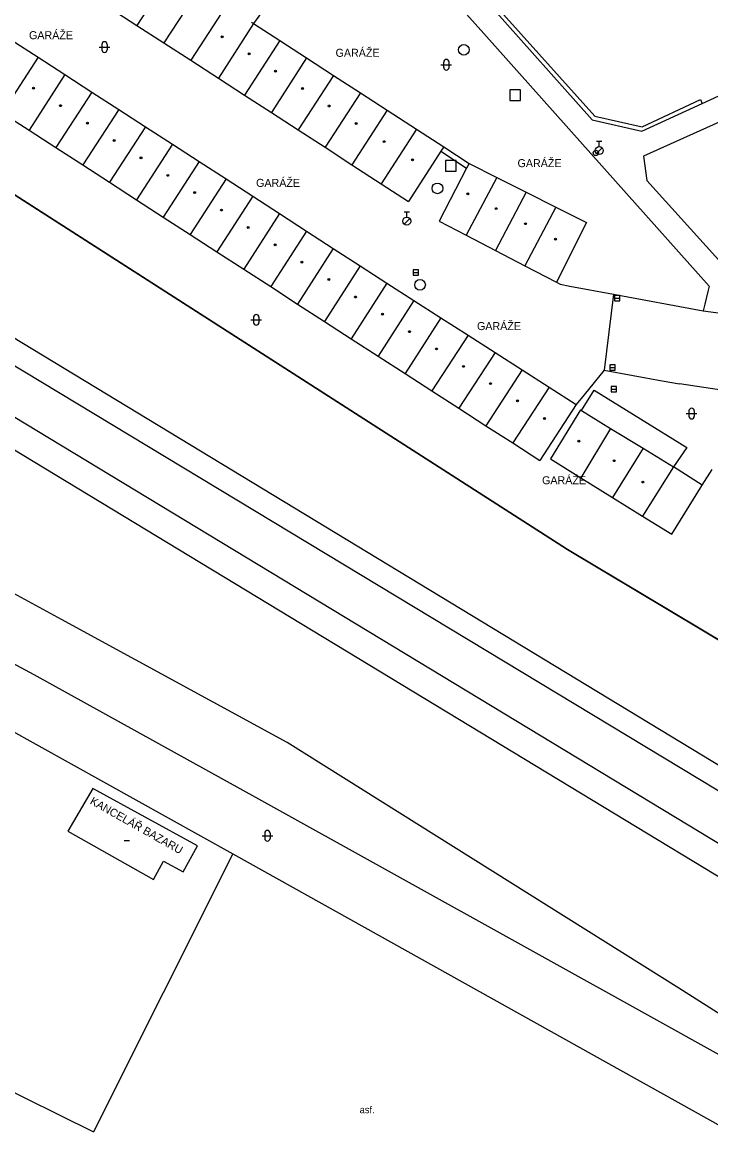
# Model space of a CAD drawing. Extents: x -598233 to -596890, y -1157848 to -1156431.
# Drawn here: x -597167 to -597102.5, y -1157740.3 to -1157635.8 of the extents above; entities that cross this region are included whole.
import ezdxf

# ---------------------------------------------------------------- set-up
doc = ezdxf.new("R2010")
doc.units = 0
for name, color, linetype in [('Level 10', 7, 'Continuous'), ('Level 11', 7, 'Continuous'), ('Level 13', 7, 'Continuous'), ('Level 26', 7, 'Continuous'), ('Level 27', 7, 'Continuous'), ('Level 28', 7, 'Continuous'), ('Level 36', 7, 'Continuous'), ('Level 39', 7, 'Continuous'), ('Level 40', 7, 'Continuous'), ('Level 41', 7, 'Continuous'), ('Level 5', 7, 'Continuous'), ('Level 51', 7, 'Continuous'), ('Level 7', 7, 'Continuous'), ('Vrstva 54', 7, 'Continuous'), ('Vrstva 60', 7, 'Continuous')]:
    doc.layers.add(name, color=color, linetype=linetype)

msp = doc.modelspace()

# ---------------------------------------------------------------- linework, layer by layer
at = {"layer": 'Level 10'}
for points in [[(-597111.6, -1157661.34), (-597112.5, -1157668.45)], [(-597111.6, -1157661.34), (-597103.2, -1157662.88)], [(-597103.2, -1157662.88), (-597096.39, -1157663.79), (-597089.55, -1157664.51)], [(-597112.5, -1157668.45), (-597107.06, -1157669.44)], [(-597107.06, -1157669.44), (-597105.42, -1157669.73)], [(-597083.12, -1157672.54), (-597090.19, -1157671.88), (-597098.58, -1157670.77), (-597105.42, -1157669.73)], [(-597147.31, -1157713.79), (-597109.4099, -1157734.92)], [(-597109.4099, -1157734.92), (-597108.55, -1157735.4), (-597074.83, -1157754.2), (-597072.62, -1157755.3)]]:
    msp.add_lwpolyline(points, dxfattribs=at)
at = {"layer": 'Level 11'}
for points in [[(-597058.24, -1157731.86), (-597398.31, -1157525.73)], [(-597408.72, -1157529.92), (-597062.36, -1157739.78)], [(-597204.49, -1157546.87), (-597199.13, -1157552.85), (-597123.77, -1157636.89), (-597111.44, -1157650.75), (-597102.63, -1157660.56)], [(-597103.29, -1157643.45), (-597078.23, -1157631.88)], [(-597076.44, -1157633.83), (-597108.79, -1157648.4), (-597108.5, -1157650.68)], [(-597108.5, -1157650.68), (-597097.96, -1157662.31)], [(-597116.96, -1157660.2), (-597116.6, -1157660.38)], [(-597116.6, -1157660.38), (-597115.71, -1157660.56), (-597111.6, -1157661.34)], [(-597102.63, -1157660.56), (-597102.76, -1157661.07), (-597103.05, -1157662.27), (-597103.2, -1157662.88)], [(-597112.5, -1157668.45), (-597114.37, -1157670.76), (-597115.1, -1157671.6599)], [(-597114.6, -1157672.24), (-597113.44, -1157670.33), (-597109.07, -1157673.02)], [(-597109.07, -1157673.02), (-597104.73, -1157675.69), (-597106, -1157677.51)], [(-597108.9, -1157682.13), (-597106.13, -1157683.83), (-597103.3, -1157679.22), (-597106, -1157677.51)], [(-597103.3, -1157679.22), (-597102.37, -1157677.76)]]:
    msp.add_lwpolyline(points, dxfattribs=at)
at = {"layer": 'Level 13'}
for points in [[(-597056.88, -1157735), (-597308.71, -1157582.98)], [(-597310.5, -1157586.45), (-597058.69, -1157738.87)]]:
    msp.add_lwpolyline(points, dxfattribs=at)
at = {"layer": 'Level 26'}
for points in [[(-597121.34, -1157643.19), (-597120.34, -1157643.19), (-597120.34, -1157642.19), (-597121.34, -1157642.19)], [(-597127.36, -1157649.8), (-597126.36, -1157649.8), (-597126.36, -1157648.8), (-597127.36, -1157648.8)]]:
    msp.add_lwpolyline(points, close=True, dxfattribs=at)
at = {"layer": 'Level 27'}
for p, q in [((-597130.39, -1157659.29), (-597129.89, -1157659.29)), ((-597111.52, -1157661.69), (-597111.02, -1157661.69)), ((-597111.96, -1157668.2), (-597111.46, -1157668.2)), ((-597111.83, -1157670.23), (-597111.33, -1157670.23))]:
    msp.add_line(p, q, dxfattribs=at)
for points in [[(-597130.39, -1157659.54), (-597129.89, -1157659.54), (-597129.89, -1157659.04), (-597130.39, -1157659.04)], [(-597111.52, -1157661.94), (-597111.02, -1157661.94), (-597111.02, -1157661.44), (-597111.52, -1157661.44)], [(-597111.96, -1157668.45), (-597111.46, -1157668.45), (-597111.46, -1157667.95), (-597111.96, -1157667.95)], [(-597111.83, -1157670.48), (-597111.33, -1157670.48), (-597111.33, -1157669.98), (-597111.83, -1157669.98)]]:
    msp.add_lwpolyline(points, close=True, dxfattribs=at)
for centre in [(-597125.65, -1157638.43), (-597128.12, -1157651.4099), (-597129.75, -1157660.45)]:
    msp.add_circle(centre, 0.5, dxfattribs=at)
at = {"layer": 'Level 28'}
for p, q in [((-597113.2, -1157646.995), (-597112.7, -1157646.995)), ((-597112.95, -1157647.495), (-597112.95, -1157646.995)), ((-597113.208, -1157648.142), (-597112.678, -1157647.612)), ((-597131.24, -1157653.605), (-597130.74, -1157653.605)), ((-597130.99, -1157654.105), (-597130.99, -1157653.605)), ((-597131.248, -1157654.752), (-597130.718, -1157654.222))]:
    msp.add_line(p, q, dxfattribs=at)
for centre, radius in [((-597113.27, -1157648.09), 0.25), ((-597112.95, -1157647.87), 0.375), ((-597130.99, -1157654.48), 0.375)]:
    msp.add_circle(centre, radius, dxfattribs=at)
at = {"layer": 'Level 36'}
for p, q in [((-597159.586, -1157637.916), (-597159.586, -1157638.416)), ((-597159.086, -1157637.916), (-597159.086, -1157638.416)), ((-597159.836, -1157638.166), (-597158.836, -1157638.166)), ((-597127.786, -1157639.826), (-597126.786, -1157639.826)), ((-597127.536, -1157639.576), (-597127.536, -1157640.076)), ((-597127.036, -1157639.576), (-597127.036, -1157640.076)), ((-597145.606, -1157663.726), (-597144.606, -1157663.726)), ((-597145.356, -1157663.476), (-597145.356, -1157663.976)), ((-597144.856, -1157663.476), (-597144.856, -1157663.976)), ((-597104.546, -1157672.266), (-597104.546, -1157672.766)), ((-597104.046, -1157672.266), (-597104.046, -1157672.766)), ((-597104.796, -1157672.516), (-597103.796, -1157672.516)), ((-597144.566, -1157712.076), (-597143.566, -1157712.076)), ((-597144.316, -1157711.826), (-597144.316, -1157712.326)), ((-597143.816, -1157711.826), (-597143.816, -1157712.326))]:
    msp.add_line(p, q, dxfattribs=at)
for centre, start, end in [((-597159.3357, -1157637.9163), 0, 180), ((-597159.3357, -1157638.4163), 180, 0), ((-597127.2857, -1157639.5763), 0, 180), ((-597127.2857, -1157640.0763), 180, 0), ((-597145.1057, -1157663.4763), 0, 180), ((-597145.1057, -1157663.9763), 180, 0), ((-597104.2957, -1157672.2663), 0, 180), ((-597104.2957, -1157672.7663), 180, 0), ((-597144.0657, -1157711.8263), 0, 180), ((-597144.0657, -1157712.3263), 180, 0)]:
    msp.add_arc(centre, 0.25, start, end, dxfattribs=at)
at = {"layer": 'Level 39'}
msp.add_line((-597157.49, -1157712.51), (-597156.99, -1157712.51), dxfattribs=at)
for centre, radius in [((-597148.3, -1157637.2), 0.09), ((-597148.3, -1157637.2), 0.0398), ((-597145.77, -1157638.81), 0.09), ((-597145.77, -1157638.81), 0.0398), ((-597143.29, -1157640.43), 0.09), ((-597143.29, -1157640.43), 0.0398), ((-597165.98, -1157642.03), 0.09), ((-597165.98, -1157642.03), 0.0398), ((-597140.78, -1157642.06), 0.09), ((-597140.78, -1157642.06), 0.0398), ((-597163.46, -1157643.6599), 0.09), ((-597163.46, -1157643.6599), 0.0398), ((-597138.26, -1157643.69), 0.09), ((-597138.26, -1157643.69), 0.0398), ((-597160.94, -1157645.29), 0.09), ((-597160.94, -1157645.29), 0.0398), ((-597135.74, -1157645.32), 0.09), ((-597135.74, -1157645.32), 0.0398), ((-597158.43, -1157646.93), 0.09), ((-597158.43, -1157646.93), 0.0398), ((-597133.11, -1157647.03), 0.09), ((-597133.11, -1157647.03), 0.0398), ((-597155.9099, -1157648.55), 0.09), ((-597155.9099, -1157648.55), 0.0398), ((-597130.46, -1157648.74), 0.09), ((-597130.46, -1157648.74), 0.0398), ((-597153.4, -1157650.19), 0.09), ((-597153.4, -1157650.19), 0.0398), ((-597150.88, -1157651.81), 0.09), ((-597150.88, -1157651.81), 0.0398), ((-597125.28, -1157651.92), 0.09), ((-597125.28, -1157651.92), 0.0398), ((-597148.36, -1157653.44), 0.09), ((-597148.36, -1157653.44), 0.0398), ((-597122.62, -1157653.31), 0.09), ((-597122.62, -1157653.31), 0.0398), ((-597119.86, -1157654.7199), 0.09), ((-597119.86, -1157654.7199), 0.0398), ((-597145.85, -1157655.07), 0.09), ((-597145.85, -1157655.07), 0.0398), ((-597143.33, -1157656.7), 0.09), ((-597143.33, -1157656.7), 0.0398), ((-597117.04, -1157656.17), 0.09), ((-597117.04, -1157656.17), 0.0398), ((-597140.82, -1157658.33), 0.09), ((-597140.82, -1157658.33), 0.0398), ((-597138.3, -1157659.95), 0.09), ((-597138.3, -1157659.95), 0.0398), ((-597135.79, -1157661.59), 0.09), ((-597135.79, -1157661.59), 0.0398), ((-597133.27, -1157663.21), 0.09), ((-597133.27, -1157663.21), 0.0398), ((-597130.73, -1157664.84), 0.09), ((-597130.73, -1157664.84), 0.0398), ((-597128.2, -1157666.46), 0.09), ((-597128.2, -1157666.46), 0.0398), ((-597125.67, -1157668.09), 0.09), ((-597125.67, -1157668.09), 0.0398), ((-597123.14, -1157669.71), 0.09), ((-597123.14, -1157669.71), 0.0398), ((-597120.61, -1157671.33), 0.09), ((-597120.61, -1157671.33), 0.0398), ((-597118.08, -1157672.9699), 0.09), ((-597118.08, -1157672.9699), 0.0398), ((-597114.87, -1157675.11), 0.09), ((-597114.87, -1157675.11), 0.0398), ((-597111.56, -1157676.93), 0.09), ((-597111.56, -1157676.93), 0.0398), ((-597108.86, -1157678.93), 0.09), ((-597108.86, -1157678.93), 0.0398)]:
    msp.add_circle(centre, radius, dxfattribs=at)
at = {"layer": 'Level 5'}
for points in [[(-597152.95, -1157631), (-597156.29, -1157636.15)], [(-597150.44, -1157632.65), (-597153.77, -1157637.78)], [(-597158.81, -1157634.53), (-597156.29, -1157636.15)], [(-597147.93, -1157634.29), (-597151.25, -1157639.4099)], [(-597145.56, -1157635.83), (-597145.35, -1157635.9699)], [(-597156.29, -1157636.15), (-597153.77, -1157637.78)], [(-597145.35, -1157635.9699), (-597148.65, -1157641.09)], [(-597145.35, -1157635.9699), (-597142.9, -1157637.56)], [(-597168.08, -1157637.49), (-597165.56, -1157639.12)], [(-597153.77, -1157637.78), (-597151.25, -1157639.4099)], [(-597142.9, -1157637.56), (-597146.21, -1157642.67)], [(-597142.9, -1157637.56), (-597140.38, -1157639.19)], [(-597165.56, -1157639.12), (-597168.93, -1157644.32)], [(-597165.56, -1157639.12), (-597163.04, -1157640.75)], [(-597151.25, -1157639.4099), (-597148.65, -1157641.09)], [(-597140.38, -1157639.19), (-597143.69, -1157644.3)], [(-597140.38, -1157639.19), (-597137.86, -1157640.82)], [(-597163.04, -1157640.75), (-597166.4099, -1157645.95)], [(-597163.04, -1157640.75), (-597160.52, -1157642.38)], [(-597148.65, -1157641.09), (-597146.21, -1157642.67)], [(-597137.86, -1157640.82), (-597141.18, -1157645.93)], [(-597137.86, -1157640.82), (-597135.34, -1157642.45)], [(-597160.52, -1157642.38), (-597163.89, -1157647.58)], [(-597160.52, -1157642.38), (-597158, -1157644.01)], [(-597146.21, -1157642.67), (-597143.69, -1157644.3)], [(-597135.34, -1157642.45), (-597138.6599, -1157647.56)], [(-597135.34, -1157642.45), (-597132.82, -1157644.08)], [(-597158, -1157644.01), (-597161.37, -1157649.21)], [(-597158, -1157644.01), (-597155.49, -1157645.64)], [(-597132.82, -1157644.08), (-597136.14, -1157649.19)], [(-597132.82, -1157644.08), (-597130.08, -1157645.85)], [(-597168.93, -1157644.32), (-597166.4099, -1157645.95)], [(-597143.69, -1157644.3), (-597141.18, -1157645.93)], [(-597166.4099, -1157645.95), (-597163.89, -1157647.58)], [(-597155.49, -1157645.64), (-597158.85, -1157650.84)], [(-597155.49, -1157645.64), (-597152.9699, -1157647.27)], [(-597141.18, -1157645.93), (-597138.6599, -1157647.56)], [(-597130.08, -1157645.85), (-597133.4, -1157650.9699)], [(-597130.08, -1157645.85), (-597127.51, -1157647.51)], [(-597152.9699, -1157647.27), (-597156.34, -1157652.4699)], [(-597152.9699, -1157647.27), (-597150.46, -1157648.89)], [(-597163.89, -1157647.58), (-597161.37, -1157649.21)], [(-597138.6599, -1157647.56), (-597136.14, -1157649.19)], [(-597127.79, -1157647.93), (-597130.84, -1157652.63)], [(-597127.51, -1157647.51), (-597127.79, -1157647.93)], [(-597161.37, -1157649.21), (-597158.85, -1157650.84)], [(-597150.46, -1157648.89), (-597153.82, -1157654.1)], [(-597150.46, -1157648.89), (-597147.94, -1157650.52)], [(-597136.14, -1157649.19), (-597133.4, -1157650.9699)], [(-597125.1599, -1157649.08), (-597125.39, -1157649.52)], [(-597125.1599, -1157649.08), (-597122.56, -1157650.38)], [(-597147.94, -1157650.52), (-597151.3, -1157655.73)], [(-597147.94, -1157650.52), (-597145.43, -1157652.15)], [(-597125.39, -1157649.52), (-597127.9699, -1157654.49)], [(-597122.56, -1157650.38), (-597125.43, -1157655.81)], [(-597122.56, -1157650.38), (-597119.8, -1157651.77)], [(-597158.85, -1157650.84), (-597156.34, -1157652.4699)], [(-597133.4, -1157650.9699), (-597130.84, -1157652.63)], [(-597156.34, -1157652.4699), (-597153.82, -1157654.1)], [(-597145.43, -1157652.15), (-597148.79, -1157657.36)], [(-597145.43, -1157652.15), (-597142.92, -1157653.78)], [(-597119.8, -1157651.77), (-597122.68, -1157657.23)], [(-597119.8, -1157651.77), (-597117.03, -1157653.1599)], [(-597117.03, -1157653.1599), (-597119.93, -1157658.6599)], [(-597117.03, -1157653.1599), (-597114.1599, -1157654.6)], [(-597153.82, -1157654.1), (-597151.3, -1157655.73)], [(-597142.92, -1157653.78), (-597146.27, -1157658.99)], [(-597142.92, -1157653.78), (-597140.4, -1157655.4099)], [(-597127.9699, -1157654.49), (-597125.43, -1157655.81)], [(-597114.1599, -1157654.6), (-597116.96, -1157660.2)], [(-597151.3, -1157655.73), (-597148.79, -1157657.36)], [(-597140.4, -1157655.4099), (-597143.75, -1157660.62)], [(-597140.4, -1157655.4099), (-597137.89, -1157657.03)], [(-597125.43, -1157655.81), (-597122.68, -1157657.23)], [(-597148.79, -1157657.36), (-597146.27, -1157658.99)], [(-597137.89, -1157657.03), (-597141.24, -1157662.25)], [(-597137.89, -1157657.03), (-597135.37, -1157658.6599)], [(-597122.68, -1157657.23), (-597119.93, -1157658.6599)], [(-597135.37, -1157658.6599), (-597138.7199, -1157663.88)], [(-597135.37, -1157658.6599), (-597132.86, -1157660.29)], [(-597119.93, -1157658.6599), (-597116.96, -1157660.2)], [(-597146.27, -1157658.99), (-597143.75, -1157660.62)], [(-597143.75, -1157660.62), (-597141.24, -1157662.25)], [(-597132.86, -1157660.29), (-597136.2, -1157665.51)], [(-597132.86, -1157660.29), (-597130.32, -1157661.9099)], [(-597130.32, -1157661.9099), (-597133.68, -1157667.14)], [(-597130.32, -1157661.9099), (-597127.79, -1157663.54)], [(-597141.24, -1157662.25), (-597138.7199, -1157663.88)], [(-597138.7199, -1157663.88), (-597136.2, -1157665.51)], [(-597127.79, -1157663.54), (-597131.15, -1157668.77)], [(-597127.79, -1157663.54), (-597125.25, -1157665.1599)], [(-597125.25, -1157665.1599), (-597128.63, -1157670.39)], [(-597125.25, -1157665.1599), (-597122.71, -1157666.79)], [(-597136.2, -1157665.51), (-597133.68, -1157667.14)], [(-597133.68, -1157667.14), (-597131.15, -1157668.77)], [(-597122.71, -1157666.79), (-597126.1, -1157672.02)], [(-597122.71, -1157666.79), (-597120.17, -1157668.4099)], [(-597131.15, -1157668.77), (-597128.63, -1157670.39)], [(-597120.17, -1157668.4099), (-597123.58, -1157673.65)], [(-597120.17, -1157668.4099), (-597117.64, -1157670.04)], [(-597128.63, -1157670.39), (-597126.1, -1157672.02)], [(-597117.64, -1157670.04), (-597121.06, -1157675.27)], [(-597117.64, -1157670.04), (-597115.1, -1157671.6599)], [(-597126.1, -1157672.02), (-597123.58, -1157673.65)], [(-597115.1, -1157671.6599), (-597118.53, -1157676.9)], [(-597114.7199, -1157672.1599), (-597117.53, -1157676.77)], [(-597114.7199, -1157672.1599), (-597114.6, -1157672.24)], [(-597114.6, -1157672.24), (-597111.88, -1157673.9)], [(-597123.58, -1157673.65), (-597121.06, -1157675.27)], [(-597111.88, -1157673.9), (-597114.69, -1157678.53)], [(-597111.88, -1157673.9), (-597108.84, -1157675.75)], [(-597121.06, -1157675.27), (-597118.53, -1157676.9)], [(-597108.84, -1157675.75), (-597111.7199, -1157680.37)], [(-597108.84, -1157675.75), (-597106, -1157677.51)], [(-597117.53, -1157676.77), (-597114.69, -1157678.53)], [(-597106, -1157677.51), (-597108.9, -1157682.13)], [(-597114.69, -1157678.53), (-597111.7199, -1157680.37)], [(-597111.7199, -1157680.37), (-597108.9, -1157682.13)], [(-597150.6, -1157713.04), (-597160.43, -1157707.66), (-597162.78, -1157711.65), (-597154.74, -1157716.17), (-597153.79, -1157714.45), (-597151.95, -1157715.47), (-597150.6, -1157713.04)]]:
    msp.add_lwpolyline(points, dxfattribs=at)
at = {"layer": 'Level 51'}
for points in [[(-597179.87, -1157644.26), (-597115.94, -1157685.24)], [(-597179.87, -1157644.26), (-597115.94, -1157685.24)], [(-597163.36, -1157691.81), (-597183.34, -1157680.94)], [(-597115.94, -1157685.24), (-597093.49, -1157698.66)], [(-597115.94, -1157685.24), (-597093.49, -1157698.66)], [(-597165.94, -1157697.01), (-597185.96, -1157686.23)], [(-597142.21, -1157703.35), (-597163.36, -1157691.81)], [(-597144.85, -1157708.6599), (-597165.94, -1157697.01)], [(-597105.48, -1157726.35), (-597142.21, -1157703.35)], [(-597107, -1157729.68), (-597144.85, -1157708.6599)], [(-597068.4699, -1157749.87), (-597105.48, -1157726.35)], [(-597070.21, -1157750.14), (-597107, -1157729.68)]]:
    msp.add_lwpolyline(points, dxfattribs=at)
at = {"layer": 'Level 7'}
for points in [[(-597113.61, -1157645), (-597132.55, -1157623.7), (-597131.54, -1157619.23), (-597131.2, -1157619.29)], [(-597131.2, -1157619.29), (-597132.13, -1157623.7), (-597113.37, -1157644.64), (-597108.94, -1157645.63), (-597103.46, -1157643.09), (-597103.29, -1157643.45)], [(-597143.71, -1157633.6599), (-597145.35, -1157635.9699)], [(-597113.61, -1157645), (-597108.95, -1157646.04), (-597103.29, -1157643.45)], [(-597127.79, -1157647.93), (-597125.39, -1157649.52)], [(-597127.51, -1157647.51), (-597125.1599, -1157649.08)], [(-597168.52, -1157701.9699), (-597147.31, -1157713.79)], [(-597147.31, -1157713.79), (-597160.35, -1157739.84)], [(-597189.16, -1157725.58), (-597160.35, -1157739.84)]]:
    msp.add_lwpolyline(points, dxfattribs=at)
at = {"layer": 'Vrstva 54'}
for p, q in [((-597179.87, -1157644.26), (-597115.94, -1157685.24)), ((-597115.94, -1157685.24), (-597093.49, -1157698.66))]:
    msp.add_line(p, q, dxfattribs=at)
at = {"layer": 'Vrstva 60'}
for points in [[(-597179.87, -1157644.26), (-597115.94, -1157685.24), (-597093.49, -1157698.66), (-597086.96, -1157702.56), (-597050.66, -1157721.6), (-597049.19, -1157723.13), (-597044.48, -1157728.02), (-597043.89, -1157728.64), (-596966.78, -1157770.59)], [(-596966.78, -1157770.59), (-597043.89, -1157728.64), (-597044.48, -1157728.02), (-597049.19, -1157723.13), (-597050.66, -1157721.6), (-597086.96, -1157702.56), (-597093.49, -1157698.66), (-597115.94, -1157685.24), (-597179.87, -1157644.26)]]:
    msp.add_lwpolyline(points, dxfattribs=at)

# ---------------------------------------------------------------- texts
at = {"layer": 'Level 40'}
msp.add_text('asf.', height=0.65, dxfattribs=at).set_placement((-597135.41, -1157738.08))
at = {"layer": 'Level 41'}
for p in [(-597166.4099, -1157637.43), (-597137.67, -1157639.08), (-597120.61, -1157649.42), (-597145.12, -1157651.27), (-597124.4099, -1157664.69), (-597118.31, -1157679.14)]:
    msp.add_text('GARÁŽE', height=0.75, dxfattribs=at).set_placement(p)
msp.add_text('KANCELÁŘ BAZARU', height=0.75, rotation=330.655782, dxfattribs=at).set_placement((-597160.76, -1157709.05))

doc.saveas('drawing.dxf')
